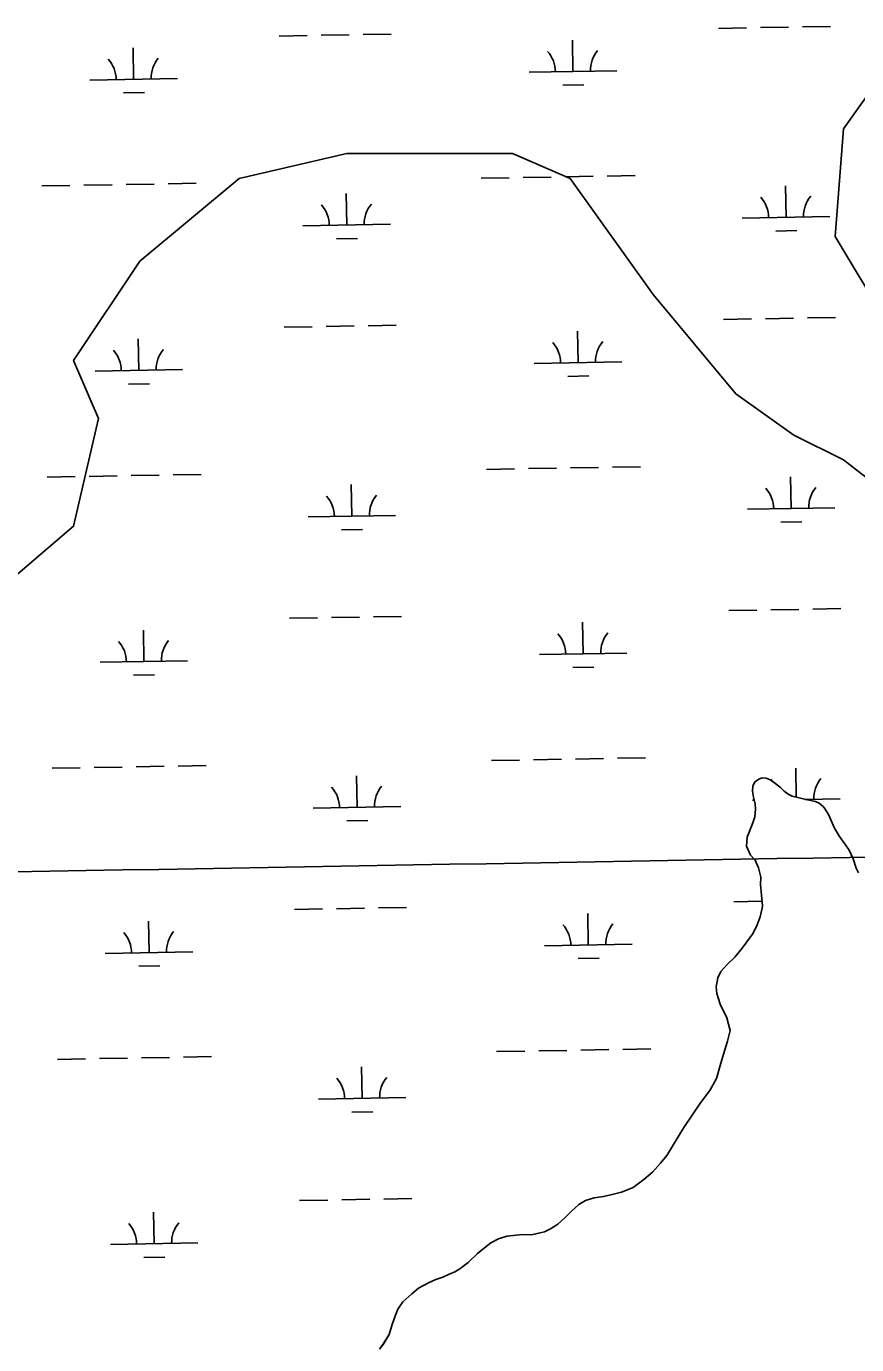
# Model space of a CAD drawing. Extents: x 3903937 to 3942190, y 260677 to 286651.
# Drawn here: x 3911665 to 3912613, y 277659 to 279165 of the extents above; entities that cross this region are included whole.
import ezdxf

# ---------------------------------------------------------------- set-up
doc = ezdxf.new("R2010")
doc.units = 0
for name, color, linetype in [('V-GRID-MAJR', 7, 'Continuous'), ('V-SITE-VEGE', 7, 'Continuous'), ('V-TOPO-SHOR', 7, 'Continuous'), ('V-WETL-SWMP', 7, 'Continuous')]:
    doc.layers.add(name, color=color, linetype=linetype)

msp = doc.modelspace()

# ---------------------------------------------------------------- linework, layer by layer
at = {"layer": 'V-GRID-MAJR'}
msp.add_spline([(3907996.24, 278136.142), (3913310.651, 278227.748), (3918625.049, 278320.127), (3923939.434, 278413.279), (3929253.805, 278507.203), (3934568.162, 278601.901), (3939882.505, 278697.37200000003), (3939882.506, 278697.37200000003)], degree=3, dxfattribs=at)
at = {"layer": 'V-SITE-VEGE'}
for points in [[(3912645.247, 279114.333), (3912597.96, 279048.101), (3912588.503, 278925.092), (3912645.247, 278830.474)], [(3912683.073, 278603.388), (3912597.96, 278669.62200000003), (3912541.216, 278698.007), (3912475.015, 278745.316), (3912380.444, 278858.863), (3912285.872, 278991.328), (3912219.67, 279019.715), (3912030.525, 279019.715), (3911907.582, 278991.328), (3911794.092, 278896.708), (3911718.436, 278783.165), (3911746.807, 278716.931), (3911718.436, 278593.926), (3911652.235, 278537.153)]]:
    msp.add_lwpolyline(points, dxfattribs=at)
at = {"layer": 'V-TOPO-SHOR'}
for points in [[(3912615.114, 278197.728), (3912612.3000000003, 278203.221), (3912609.042, 278213.833), (3912604.608, 278223.647), (3912600.2090000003, 278229.914), (3912593.416, 278239.311), (3912587.798, 278249.114), (3912580.946, 278264.423), (3912576.9420000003, 278270.694), (3912574.943, 278273.434), (3912570.173, 278277.332), (3912565.8170000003, 278279.261), (3912554.754, 278281.518), (3912548.825, 278283.037), (3912539.338, 278285.311), (3912534.585, 278287.629), (3912530.2120000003, 278291.135), (3912525.8340000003, 278295.43), (3912519.077, 278300.884), (3912514.316, 278303.991), (3912509.565, 278305.916), (3912505.225, 278306.268), (3912502.077, 278305.449), (3912496.592, 278301.846), (3912494.272, 278297.093), (3912493.936, 278291.174), (3912495.186, 278284.483), (3912497.234, 278276.617), (3912497.291, 278270.702), (3912496.588, 278262.023), (3912494.293, 278254.902), (3912487.747, 278238.672), (3912487.059, 278228.411), (3912491.89, 278218.208), (3912497.074, 278212.34500000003), (3912500.707, 278203.704), (3912503.5700000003, 278193.087), (3912503.2630000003, 278184.41000000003), (3912505.469, 278160.379), (3912505.102, 278157.614), (3912502.833, 278147.734), (3912499.3740000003, 278138.631), (3912494.735, 278129.12200000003), (3912487.34, 278119.193), (3912482.287, 278111.651)], [(3912482.287, 278111.651), (3912473.71, 278101.71), (3912464.728, 278092.946), (3912457.707, 278084.992), (3912454.228, 278077.86100000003), (3912452.358, 278067.592), (3912453.22, 278060.106), (3912456.8880000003, 278047.92100000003), (3912464.531, 278032.223), (3912468.619, 278017.674), (3912465.5840000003, 278005.42100000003), (3912462.526, 277995.531), (3912457.941, 277980.505), (3912452.984, 277963.105), (3912445.235, 277949.23), (3912434.7290000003, 277934.933), (3912415.684, 277906.75), (3912396.279, 277875.014), (3912388.8740000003, 277866.267), (3912379.906, 277855.927), (3912369.735, 277847.549), (3912357.603, 277838.36100000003), (3912344.248, 277833.104), (3912333.627, 277830.241), (3912323.79, 277828.173), (3912313.1610000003, 277826.491), (3912303.333, 277823.634), (3912295.4930000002, 277818.825), (3912287.287, 277811.254), (3912280.254, 277804.481), (3912271.659, 277796.513), (3912263.43, 277791.304), (3912256.366, 277787.688), (3912250.075, 277786.049), (3912241.021, 277784.382), (3912231.1610000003, 277784.681), (3912213.434, 277782.93), (3912204.003, 277779.68200000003), (3912194.977, 277775.256), (3912187.938, 277769.27400000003), (3912179.72, 277762.884), (3912169.1750000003, 277752.53), (3912159.7830000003, 277745.339), (3912153.899, 277742.128), (3912146.833, 277738.904), (3912140.159, 277736.078), (3912132.298, 277733.242), (3912124.0530000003, 277729.613), (3912112.287, 277723.188), (3912104.859, 277716.806), (3912094.697, 277707.638), (3912088.864, 277699.3), (3912085.0160000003, 277689.406), (3912081.948, 277680.7), (3912078.895, 277670.419), (3912071.9110000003, 277658.916), (3912068.018, 277653.753)]]:
    msp.add_lwpolyline(points, dxfattribs=at)
at = {"layer": 'V-WETL-SWMP'}
for p, q in [((3912455.1175394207, 279162.7851381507), (3912487.112583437, 279163.34830632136)), ((3912503.110105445, 279163.6298904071), (3912535.105149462, 279164.1930585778)), ((3912551.1026714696, 279164.4746426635), (3912583.0977154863, 279165.03781083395)), ((3911953.2872721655, 279153.95205657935), (3911985.282316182, 279154.51522475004)), ((3912001.2798381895, 279154.79680883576), (3912033.274882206, 279155.35997700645)), ((3912049.272404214, 279155.64156109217), (3912081.2674482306, 279156.2047292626)), ((3912288.89653519, 279113.4221687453), (3912288.262970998, 279149.41659326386)), ((3911787.0662679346, 279104.5890871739), (3911786.4327037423, 279140.58351169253)), ((3912238.9042789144, 279112.5422184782), (3912338.8887914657, 279114.3021190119)), ((3911737.074011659, 279103.7091369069), (3911837.05852421, 279105.46903744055)), ((3912277.169963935, 279097.78237054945), (3912301.1662469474, 279098.20474667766)), ((3911775.3396966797, 279088.9492889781), (3911799.3359796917, 279089.37166510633)), ((3912184.1822127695, 278991.4894165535), (3912216.177256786, 278992.0525847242)), ((3912232.1747787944, 278992.3341688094), (3912264.1698228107, 278992.89733698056)), ((3912280.1673448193, 278993.1789210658), (3912312.162388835, 278993.74208923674)), ((3912328.1599108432, 278994.0236733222), (3912360.15495486, 278994.5868414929)), ((3911682.351945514, 278982.65633498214), (3911714.3469895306, 278983.2195031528)), ((3911730.3445115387, 278983.5010872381), (3911762.3395555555, 278984.06425540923)), ((3911778.337077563, 278984.3458394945), (3911810.33212158, 278984.9090076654)), ((3911826.329643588, 278985.19059175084), (3911858.324687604, 278985.7537599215)), ((3912532.337431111, 278946.8676913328), (3912531.7038669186, 278982.8621158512)), ((3912030.5071638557, 278938.0346097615), (3912029.8735996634, 278974.0290342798)), ((3912482.345174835, 278945.98774106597), (3912582.3296873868, 278947.7476415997)), ((3911980.51490758, 278937.15465949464), (3912080.499420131, 278938.9145600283)), ((3912018.780592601, 278922.39481156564), (3912042.776875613, 278922.8171876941)), ((3912520.610859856, 278931.22789313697), (3912544.607142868, 278931.6502692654)), ((3912460.972288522, 278830.1616610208), (3912492.967332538, 278830.72482919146)), ((3912508.9648545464, 278831.0064132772), (3912540.9598985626, 278831.56958144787)), ((3912556.9574205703, 278831.85116553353), (3912588.9524645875, 278832.414333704)), ((3911959.1420212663, 278821.32857944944), (3911991.137065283, 278821.89174762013)), ((3912007.1345872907, 278822.1733317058), (3912039.1296313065, 278822.7364998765)), ((3912055.127153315, 278823.0180839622), (3912087.1221973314, 278823.58125213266)), ((3912294.751284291, 278780.79869161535), (3912294.1177200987, 278816.79311613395)), ((3911792.9210170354, 278771.965610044), (3911792.2874528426, 278807.96003456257)), ((3912244.759028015, 278779.91874134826), (3912344.7435405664, 278781.67864188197)), ((3911742.92876076, 278771.08565977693), (3911842.9132733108, 278772.8455603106)), ((3911781.194445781, 278756.32581184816), (3911805.1907287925, 278756.74818797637)), ((3912283.024713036, 278765.1588934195), (3912307.020996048, 278765.5812695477)), ((3912286.02209392, 278660.55544393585), (3912318.0171379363, 278661.11861210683)), ((3912334.0146599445, 278661.40019619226), (3912366.0097039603, 278661.96336436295)), ((3911688.206694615, 278650.03285785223), (3911720.2017386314, 278650.5960260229)), ((3911736.19926064, 278650.8776101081), (3911768.1943046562, 278651.4407782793)), ((3911784.191826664, 278651.7223623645), (3911816.186870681, 278652.28553053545)), ((3911832.184392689, 278652.56711462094), (3911864.179436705, 278653.1302827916)), ((3912190.0369618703, 278658.86593942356), (3912222.032005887, 278659.42910759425)), ((3912238.029527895, 278659.7106916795), (3912270.024571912, 278660.27385985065)), ((3912538.192180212, 278614.24421420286), (3912537.55861602, 278650.23863872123)), ((3912036.3619129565, 278605.41113263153), (3912035.7283487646, 278641.4055571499)), ((3911986.369656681, 278604.53118236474), (3912086.3541692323, 278606.2910828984)), ((3912488.1999239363, 278613.36426393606), (3912588.184436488, 278615.1241644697)), ((3912024.6353417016, 278589.77133443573), (3912048.631624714, 278590.19371056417)), ((3912526.465608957, 278598.60441600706), (3912550.461891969, 278599.0267921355)), ((3912466.8270376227, 278497.53818389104), (3912498.8220816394, 278498.1013520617)), ((3912514.819603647, 278498.38293614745), (3912546.814647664, 278498.94610431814)), ((3912562.812169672, 278499.22768840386), (3912594.807213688, 278499.7908565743)), ((3911964.996770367, 278488.7051023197), (3911996.991814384, 278489.2682704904)), ((3912012.9893363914, 278489.5498545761), (3912044.984380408, 278490.1130227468)), ((3912060.9819024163, 278490.39460683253), (3912092.9769464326, 278490.957775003)), ((3912300.6060333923, 278448.1752144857), (3912299.9724692, 278484.1696390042)), ((3911798.775766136, 278439.3421329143), (3911798.1422019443, 278475.3365574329)), ((3911748.783509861, 278438.46218264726), (3911848.7680224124, 278440.2220831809)), ((3912250.613777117, 278447.2952642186), (3912350.5982896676, 278449.05516475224)), ((3911787.0491948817, 278423.7023347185), (3911811.045477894, 278424.1247108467)), ((3912288.8794621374, 278432.5354162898), (3912312.8757451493, 278432.957792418)), ((3912339.869409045, 278328.7767190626), (3912371.864453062, 278329.3398872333)), ((3911694.0614437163, 278317.4093807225), (3911726.0564877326, 278317.97254889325)), ((3911742.0540097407, 278318.25413297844), (3911774.0490537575, 278318.8173011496)), ((3911790.0465757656, 278319.09888523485), (3911822.0416197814, 278319.6620534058)), ((3911838.03914179, 278319.9436374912), (3911870.0341858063, 278320.50680566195)), ((3912195.891710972, 278326.2424622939), (3912227.8867549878, 278326.8056304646)), ((3912243.884276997, 278327.08721454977), (3912275.8793210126, 278327.650382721)), ((3912291.876843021, 278327.9319668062), (3912323.8718870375, 278328.4951349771)), ((3912544.0016574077, 278284.19275139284), (3912543.413365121, 278317.61516159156)), ((3912042.2166620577, 278272.78765550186), (3912041.5830978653, 278308.7820800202)), ((3911992.224405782, 278271.907705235), (3912092.208918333, 278273.6676057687)), ((3912494.0546730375, 278280.74078680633), (3912496.149725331, 278280.7776633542)), ((3912553.690450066, 278281.7904797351), (3912594.0391855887, 278282.50068734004)), ((3912030.490090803, 278257.147857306), (3912054.4863738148, 278257.57023343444)), ((3912472.681786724, 278164.91470676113), (3912504.67683074, 278165.4778749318)), ((3911970.8515194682, 278156.0816251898), (3912002.8465634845, 278156.6447933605)), ((3912018.8440854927, 278156.92637744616), (3912050.839129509, 278157.48954561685)), ((3912066.836651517, 278157.77112970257), (3912098.831695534, 278158.334297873)), ((3912306.4607824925, 278115.5517373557), (3912305.827218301, 278151.5461618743)), ((3911804.6305152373, 278106.7186557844), (3911803.996951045, 278142.713080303)), ((3911754.638258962, 278105.8387055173), (3911854.622771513, 278107.59860605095)), ((3912256.4685262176, 278114.6717870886), (3912356.453038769, 278116.43168762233)), ((3911792.903943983, 278091.0788575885), (3911816.9002269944, 278091.5012337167)), ((3912294.734211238, 278099.91193915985), (3912318.7304942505, 278100.33431528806)), ((3911699.916192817, 277984.7859035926), (3911731.911236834, 277985.3490717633)), ((3911747.9087588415, 277985.63065584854), (3911779.9038028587, 277986.1938240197)), ((3911795.9013248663, 277986.4754081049), (3911827.8963688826, 277987.0385762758)), ((3911843.893890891, 277987.3201603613), (3911875.888934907, 277987.883328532)), ((3912201.7464600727, 277993.6189851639), (3912233.741504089, 277994.1821533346)), ((3912249.7390260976, 277994.46373741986), (3912281.734070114, 277995.026905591)), ((3912297.731592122, 277995.3084896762), (3912329.726636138, 277995.8716578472)), ((3912345.7241581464, 277996.1532419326), (3912377.7192021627, 277996.7164101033)), ((3912048.0714111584, 277940.1641783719), (3912047.4378469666, 277976.15860289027)), ((3911998.079154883, 277939.2842281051), (3912098.0636674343, 277941.04412863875)), ((3912036.344839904, 277924.5243801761), (3912060.341122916, 277924.94675630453)), ((3911976.706268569, 277823.45814805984), (3912008.7013125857, 277824.02131623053)), ((3912024.698834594, 277824.30290031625), (3912056.6938786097, 277824.86606848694)), ((3912072.6914006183, 277825.14765257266), (3912104.6864446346, 277825.7108207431)), ((3911810.4852643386, 277774.0951786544), (3911809.8517001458, 277810.089603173)), ((3911760.4930080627, 277773.2152283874), (3911860.477520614, 277774.97512892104)), ((3911798.7586930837, 277758.4553804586), (3911822.754976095, 277758.8777565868))]:
    msp.add_line(p, q, dxfattribs=at)
for points in [[(3912615.114, 278197.727), (3912612.3000000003, 278203.22000000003), (3912609.042, 278213.83400000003), (3912604.609, 278223.648), (3912600.21, 278229.914), (3912593.415, 278239.311), (3912587.798, 278249.114), (3912580.9450000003, 278264.424), (3912576.941, 278270.694), (3912574.943, 278273.435), (3912570.173, 278277.331), (3912565.8170000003, 278279.26), (3912554.754, 278281.518), (3912548.825, 278283.037), (3912539.339, 278285.31), (3912534.585, 278287.629), (3912530.213, 278291.135), (3912525.8340000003, 278295.429), (3912519.077, 278300.884), (3912514.315, 278303.991), (3912509.5640000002, 278305.916), (3912505.224, 278306.268), (3912502.077, 278305.449), (3912496.592, 278301.846), (3912494.273, 278297.092), (3912493.937, 278291.174), (3912495.185, 278284.483), (3912497.233, 278276.617), (3912497.291, 278270.703), (3912496.588, 278262.022), (3912494.292, 278254.902), (3912487.747, 278238.67100000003), (3912487.059, 278228.412), (3912491.8910000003, 278218.208), (3912497.074, 278212.344), (3912500.707, 278203.705)], [(3912500.707, 278203.705), (3912503.571, 278193.087), (3912503.262, 278184.409), (3912505.469, 278160.378), (3912505.1010000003, 278157.614), (3912502.832, 278147.734), (3912499.373, 278138.631), (3912494.734, 278129.123), (3912487.339, 278119.193), (3912482.287, 278111.651), (3912473.71, 278101.71), (3912464.727, 278092.947), (3912457.707, 278084.992), (3912454.228, 278077.86100000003), (3912452.3570000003, 278067.591), (3912453.219, 278060.107), (3912456.887, 278047.92), (3912464.532, 278032.222), (3912468.6180000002, 278017.673), (3912465.583, 278005.42), (3912462.526, 277995.532), (3912457.941, 277980.504), (3912452.985, 277963.106), (3912445.235, 277949.229), (3912434.7290000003, 277934.93200000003), (3912415.684, 277906.75), (3912396.279, 277875.015), (3912388.873, 277866.268), (3912379.9050000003, 277855.928), (3912369.735, 277847.548), (3912357.602, 277838.36100000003), (3912344.247, 277833.104), (3912333.628, 277830.24), (3912323.791, 277828.172), (3912313.1610000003, 277826.491), (3912303.332, 277823.634), (3912295.4930000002, 277818.826), (3912287.2860000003, 277811.254), (3912280.255, 277804.482), (3912271.6580000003, 277796.512), (3912263.429, 277791.305), (3912256.367, 277787.68700000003), (3912250.074, 277786.049), (3912241.021, 277784.38300000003), (3912231.1610000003, 277784.681), (3912213.434, 277782.93), (3912204.003, 277779.683), (3912194.977, 277775.257), (3912187.938, 277769.27400000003), (3912179.72, 277762.885), (3912169.1750000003, 277752.529), (3912159.782, 277745.34), (3912153.899, 277742.128), (3912146.833, 277738.904), (3912140.1580000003, 277736.079), (3912132.299, 277733.242), (3912124.054, 277729.612), (3912112.288, 277723.188), (3912104.859, 277716.80700000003), (3912094.697, 277707.638), (3912088.864, 277699.301), (3912085.017, 277689.406), (3912081.948, 277680.701), (3912078.894, 277670.419), (3912071.91, 277658.916), (3912068.017, 277653.752)]]:
    msp.add_lwpolyline(points, dxfattribs=at)
for centre, radius, start, end in [((3911731.8235314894, 279104.0915960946), 35.24628790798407, 0.23658072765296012, 41.78023906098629), ((3911842.2922922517, 279106.0360375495), 35.24628790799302, 140.23657772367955, 181.78023605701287), ((3912233.6537987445, 279112.9246776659), 35.24628790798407, 0.23658072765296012, 41.78023906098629), ((3912344.122559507, 279114.8691191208), 35.24628790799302, 140.23657772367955, 181.78023605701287), ((3912085.7331881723, 278939.48156013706), 35.24628790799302, 140.23657772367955, 181.78023605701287), ((3912477.094694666, 278946.37020025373), 35.24628790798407, 0.23658072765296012, 41.78023906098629), ((3912587.563455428, 278948.3146417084), 35.24628790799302, 140.23657772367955, 181.78023605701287), ((3911975.264427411, 278937.5371186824), 35.24628790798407, 0.23658072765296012, 41.78023906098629), ((3912239.5085478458, 278780.301200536), 35.24628790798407, 0.23658072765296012, 41.78023906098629), ((3912349.977308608, 278782.2456419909), 35.24628790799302, 140.23657772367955, 181.78023605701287), ((3911737.67828059, 278771.4681189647), 35.24628790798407, 0.23658072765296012, 41.78023906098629), ((3911848.1470413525, 278773.4125604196), 35.24628790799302, 140.23657772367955, 181.78023605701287), ((3912482.9494437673, 278613.74672312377), 35.24628790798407, 0.23658072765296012, 41.78023906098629), ((3912593.4182045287, 278615.6911645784), 35.24628790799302, 140.23657772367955, 181.78023605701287), ((3911981.1191765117, 278604.91364155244), 35.24628790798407, 0.23658072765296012, 41.78023906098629), ((3912091.5879372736, 278606.8580830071), 35.24628790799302, 140.23657772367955, 181.78023605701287), ((3912245.3632969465, 278447.67772340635), 35.24628790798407, 0.23658072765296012, 41.78023906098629), ((3912355.832057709, 278449.6221648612), 35.24628790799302, 140.23657772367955, 181.78023605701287), ((3911743.5330296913, 278438.84464183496), 35.24628790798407, 0.23658072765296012, 41.78023906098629), ((3911854.0017904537, 278440.78908328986), 35.24628790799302, 140.23657772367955, 181.78023605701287), ((3912488.8041928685, 278281.1232459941), 35.24628790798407, 36.74032618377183, 41.7802390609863), ((3912599.2729536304, 278283.06768744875), 35.24628790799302, 140.23657772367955, 181.78023605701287), ((3911986.9739256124, 278272.29016442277), 35.24628790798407, 0.23658072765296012, 41.78023906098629), ((3912097.4426863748, 278274.2346058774), 35.24628790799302, 140.23657772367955, 181.78023605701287), ((3912251.2180460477, 278115.0542462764), 35.24628790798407, 0.23658072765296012, 41.78023906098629), ((3912361.68680681, 278116.9986877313), 35.24628790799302, 140.23657772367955, 181.78023605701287), ((3911749.3877787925, 278106.22116470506), 35.24628790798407, 0.23658072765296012, 41.78023906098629), ((3911859.856539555, 278108.16560615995), 35.24628790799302, 140.23657772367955, 181.78023605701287), ((3911992.8286747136, 277939.6666872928), 35.24628790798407, 0.23658072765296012, 41.78023906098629), ((3912103.2974354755, 277941.61112874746), 35.24628790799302, 140.23657772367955, 181.78023605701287), ((3911755.2425278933, 277773.5976875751), 35.24628790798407, 0.23658072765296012, 41.78023906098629), ((3911865.711288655, 277775.54212903), 35.24628790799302, 140.23657772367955, 181.78023605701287)]:
    msp.add_arc(centre, radius, start, end, dxfattribs=at)

doc.saveas('drawing.dxf')
